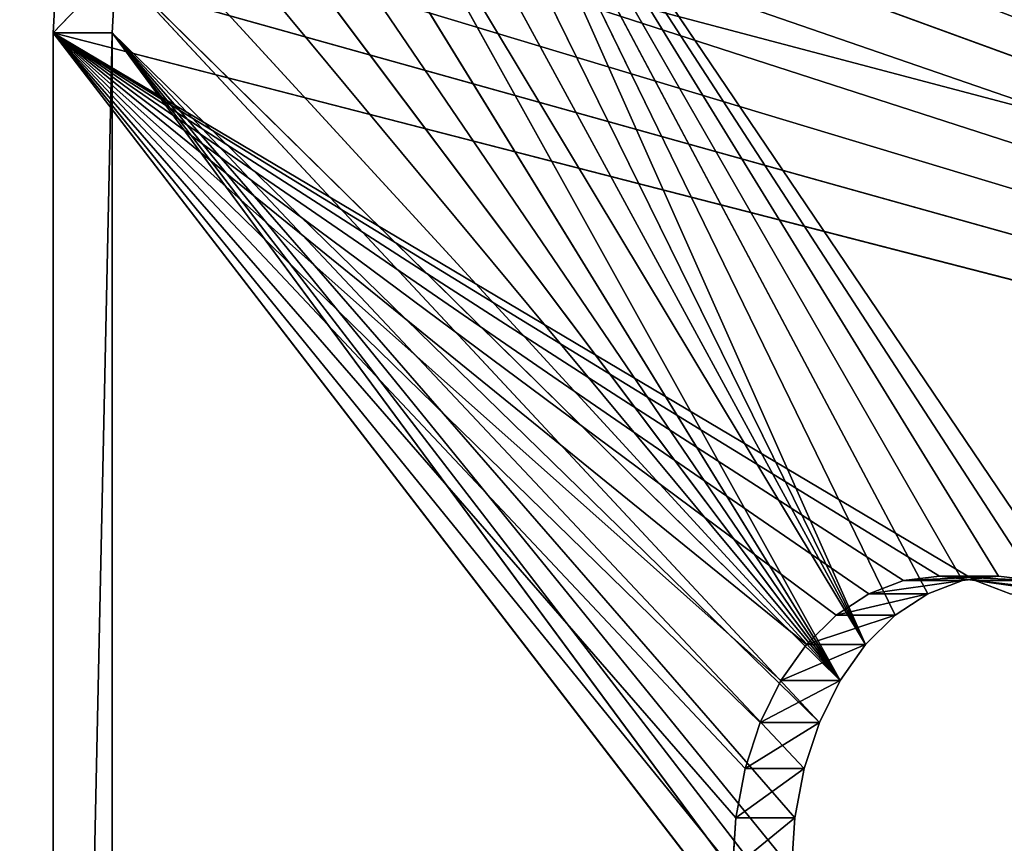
# Model space of a CAD drawing. Extents: x 0 to 30, y 0 to 8.
# Tile 401 of 537: x 16.7 to 17.8, y 2.5 to 3.5. Entities that reach past the tile are written whole.
import ezdxf

# ---------------------------------------------------------------- set-up
doc = ezdxf.new("R2010")
doc.units = 0
doc.header["$LTSCALE"] = 2.54
doc.layers.get('0').update_dxf_attribs({"color": 13, "linetype": 'CONTINUOUS'})

# ---------------------------------------------------------------- blocks, each defined once
blk = doc.blocks.new('PO____KA___AZIENKOWA_NAROZ')
at = {"color": 0}
for p, q in [((30, 0.2082), (0.5, 8.0082)), ((30, 0.2082), (0.5, 8.0082)), ((17.7855, 2.8529, 12.4145), (17.1213, 4.0082, 13.0787)), ((17.1213, 4.0082, 13.0787), (17.7438, 2.8371, 12.4562)), ((17.7855, 2.8529, 12.4145), (17.1213, 4.0082, 13.0787)), ((17.8284, 2.8582, 12.3716), (17.1213, 4.0082, 13.0787)), ((17.6693, 2.7764, 12.5307), (17.1213, 4.0082, 13.0787)), ((17.6693, 2.7764, 12.5307), (17.1213, 4.0082, 13.0787)), ((17.7047, 2.8113, 12.4953), (17.1213, 4.0082, 13.0787)), ((17.7047, 2.8113, 12.4953), (17.1213, 4.0082, 13.0787)), ((17.1213, 4.0082, 13.0787), (17.7438, 2.8371, 12.4562)), ((17.8714, 2.8529, 12.3286), (17.1213, 4.0082, 13.0787)), ((17.8284, 2.8582, 12.3716), (17.1213, 4.0082, 13.0787)), ((17.8714, 2.8529, 12.3286), (17.1213, 4.0082, 13.0787)), ((17.9131, 2.8371, 12.2869), (17.1213, 4.0082, 13.0787)), ((17.9131, 2.8371, 12.2869), (17.1213, 4.0082, 13.0787)), ((17.066, 4.0021, 13.134), (17.6693, 2.7764, 12.5307)), ((17.066, 4.0021, 13.134), (17.6693, 2.7764, 12.5307)), ((17.0121, 3.9838, 13.1879), (17.6693, 2.7764, 12.5307)), ((17.0121, 3.9838, 13.1879), (17.6693, 2.7764, 12.5307)), ((16.9608, 3.9537, 13.2392), (17.6693, 2.7764, 12.5307)), ((16.9608, 3.9537, 13.2392), (17.6693, 2.7764, 12.5307)), ((16.9608, 3.9537, 13.2392), (17.6388, 2.7332, 12.5612)), ((16.9608, 3.9537, 13.2392), (17.6388, 2.7332, 12.5612)), ((16.9135, 3.9127, 13.2865), (17.6388, 2.7332, 12.5612)), ((16.9135, 3.9127, 13.2865), (17.6388, 2.7332, 12.5612)), ((20.3424, 2.569, 9.7162), (16.8006, 3.8618, 13.258)), ((20.3424, 2.569, 9.7162), (16.8006, 3.8618, 13.258)), ((16.8713, 3.8618, 13.3287), (17.6388, 2.7332, 12.5612)), ((16.8713, 3.8618, 13.3287), (17.6388, 2.7332, 12.5612)), ((16.7646, 3.8021, 13.294), (20.3424, 2.569, 9.7162)), ((16.7646, 3.8021, 13.294), (20.3424, 2.569, 9.7162)), ((16.8353, 3.8021, 13.3647), (17.6388, 2.7332, 12.5612)), ((16.8353, 3.8021, 13.3647), (17.6388, 2.7332, 12.5612)), ((16.7356, 3.7352, 13.323), (20.3424, 2.569, 9.7162)), ((16.7356, 3.7352, 13.323), (20.3424, 2.569, 9.7162)), ((16.8063, 3.7352, 13.3937), (17.6388, 2.7332, 12.5612)), ((16.8063, 3.7352, 13.3937), (17.6388, 2.7332, 12.5612)), ((16.7144, 3.6627, 13.3442), (20.3424, 2.569, 9.7162)), ((16.7144, 3.6627, 13.3442), (20.3424, 2.569, 9.7162)), ((17.6388, 2.7332, 12.5612), (16.7851, 3.6627, 13.4149)), ((17.6388, 2.7332, 12.5612), (16.7851, 3.6627, 13.4149)), ((16.6971, 3.5082, 13.3615), (16.7014, 3.5865, 13.3572)), ((16.6971, 3.5082, 13.3615), (16.7014, 3.5865, 13.3572)), ((16.6971, 3.5082, 13.3615), (16.7721, 3.5865, 13.4279)), ((16.6971, 3.5082, 13.3615), (16.7721, 3.5865, 13.4279)), ((20.3424, 2.569, 9.7162), (16.7014, 3.5865, 13.3572)), ((20.3424, 2.569, 9.7162), (16.7014, 3.5865, 13.3572)), ((16.7721, 3.5865, 13.4279), (16.7678, 3.5082, 13.4322)), ((16.7721, 3.5865, 13.4279), (16.7678, 3.5082, 13.4322)), ((17.6141, 2.6832, 12.5859), (16.7721, 3.5865, 13.4279)), ((17.6141, 2.6832, 12.5859), (16.7721, 3.5865, 13.4279)), ((17.6388, 2.7332, 12.5612), (16.7721, 3.5865, 13.4279)), ((17.6388, 2.7332, 12.5612), (16.7721, 3.5865, 13.4279)), ((16.6971, 3.5082, 13.3615), (16.6971, 0.2082, 13.3615)), ((16.6971, 0.2082, 13.3615), (16.7678, 3.5082, 13.4322)), ((16.7678, 3.5082, 13.4322), (16.6971, 3.5082, 13.3615)), ((16.6971, 0.2082, 13.3615), (16.7678, 3.5082, 13.4322)), ((17.5102, 2.5082, 12.5483), (16.6971, 3.5082, 13.3615)), ((16.6971, 3.5082, 13.3615), (17.514, 2.569, 12.5446)), ((17.5102, 2.5082, 12.5483), (16.6971, 3.5082, 13.3615)), ((17.514, 2.4475, 12.5446), (16.6971, 3.5082, 13.3615)), ((17.514, 2.4475, 12.5446), (16.6971, 3.5082, 13.3615)), ((16.6971, 3.5082, 13.3615), (16.6971, 0.2082, 13.3615)), ((20.3424, 2.569, 9.7162), (16.6971, 3.5082, 13.3615)), ((16.6971, 3.5082, 13.3615), (17.7147, 2.8529, 12.3438)), ((17.6731, 2.8371, 12.3855), (16.6971, 3.5082, 13.3615)), ((17.634, 2.8113, 12.4246), (16.6971, 3.5082, 13.3615)), ((17.6731, 2.8371, 12.3855), (16.6971, 3.5082, 13.3615)), ((17.634, 2.8113, 12.4246), (16.6971, 3.5082, 13.3615)), ((17.5986, 2.7764, 12.4599), (16.6971, 3.5082, 13.3615)), ((17.5986, 2.7764, 12.4599), (16.6971, 3.5082, 13.3615)), ((17.5681, 2.7332, 12.4904), (16.6971, 3.5082, 13.3615)), ((17.5434, 2.6832, 12.5152), (16.6971, 3.5082, 13.3615)), ((17.5681, 2.7332, 12.4904), (16.6971, 3.5082, 13.3615)), ((17.5434, 2.6832, 12.5152), (16.6971, 3.5082, 13.3615)), ((17.5252, 2.6279, 12.5334), (16.6971, 3.5082, 13.3615)), ((17.5252, 2.6279, 12.5334), (16.6971, 3.5082, 13.3615)), ((16.6971, 3.5082, 13.3615), (17.514, 2.569, 12.5446)), ((17.8007, 2.8529, 12.2579), (16.6971, 3.5082, 13.3615)), ((20.3424, 2.569, 9.7162), (16.6971, 3.5082, 13.3615)), ((17.8007, 2.8529, 12.2579), (16.6971, 3.5082, 13.3615)), ((17.7577, 2.8582, 12.3009), (16.6971, 3.5082, 13.3615)), ((17.7577, 2.8582, 12.3009), (16.6971, 3.5082, 13.3615)), ((16.6971, 3.5082, 13.3615), (17.7147, 2.8529, 12.3438)), ((16.7678, 3.5082, 13.4322), (16.6971, 3.5082, 13.3615)), ((16.7678, 0.2082, 13.4322), (16.7678, 3.5082, 13.4322)), ((16.7678, 0.2082, 13.4322), (16.7678, 3.5082, 13.4322)), ((17.5959, 2.3885, 12.6041), (16.7678, 3.5082, 13.4322)), ((17.5847, 2.4475, 12.6153), (16.7678, 3.5082, 13.4322)), ((17.5959, 2.3885, 12.6041), (16.7678, 3.5082, 13.4322)), ((17.5847, 2.4475, 12.6153), (16.7678, 3.5082, 13.4322)), ((17.5809, 2.5082, 12.6191), (16.7678, 3.5082, 13.4322)), ((17.5809, 2.5082, 12.6191), (16.7678, 3.5082, 13.4322)), ((17.5847, 2.569, 12.6153), (16.7678, 3.5082, 13.4322)), ((17.5959, 2.6279, 12.6041), (16.7678, 3.5082, 13.4322)), ((17.5847, 2.569, 12.6153), (16.7678, 3.5082, 13.4322)), ((17.5959, 2.6279, 12.6041), (16.7678, 3.5082, 13.4322)), ((17.6141, 2.6832, 12.5859), (16.7678, 3.5082, 13.4322)), ((17.6141, 2.6832, 12.5859), (16.7678, 3.5082, 13.4322)), ((17.7147, 2.8529, 12.3438), (17.6731, 2.8371, 12.3855)), ((17.7855, 2.8529, 12.4145), (17.6731, 2.8371, 12.3855)), ((17.7147, 2.8529, 12.3438), (17.6731, 2.8371, 12.3855)), ((17.7855, 2.8529, 12.4145), (17.6731, 2.8371, 12.3855)), ((17.7577, 2.8582, 12.3009), (17.7147, 2.8529, 12.3438)), ((17.8284, 2.8582, 12.3716), (17.7147, 2.8529, 12.3438)), ((17.7577, 2.8582, 12.3009), (17.7147, 2.8529, 12.3438)), ((17.8284, 2.8582, 12.3716), (17.7147, 2.8529, 12.3438)), ((17.7855, 2.8529, 12.4145), (17.7147, 2.8529, 12.3438)), ((17.7855, 2.8529, 12.4145), (17.7147, 2.8529, 12.3438)), ((17.7438, 2.8371, 12.4562), (17.7855, 2.8529, 12.4145)), ((17.7438, 2.8371, 12.4562), (17.7855, 2.8529, 12.4145)), ((17.8007, 2.8529, 12.2579), (17.7577, 2.8582, 12.3009)), ((17.8714, 2.8529, 12.3286), (17.7577, 2.8582, 12.3009)), ((17.8007, 2.8529, 12.2579), (17.7577, 2.8582, 12.3009)), ((17.8714, 2.8529, 12.3286), (17.7577, 2.8582, 12.3009)), ((17.8284, 2.8582, 12.3716), (17.7577, 2.8582, 12.3009)), ((17.8284, 2.8582, 12.3716), (17.7577, 2.8582, 12.3009)), ((17.7855, 2.8529, 12.4145), (17.8284, 2.8582, 12.3716)), ((17.7855, 2.8529, 12.4145), (17.8284, 2.8582, 12.3716)), ((17.8424, 2.8371, 12.2162), (17.8007, 2.8529, 12.2579)), ((17.8007, 2.8529, 12.2579), (20.3424, 2.569, 9.7162)), ((17.8007, 2.8529, 12.2579), (20.3424, 2.569, 9.7162)), ((17.9131, 2.8371, 12.2869), (17.8007, 2.8529, 12.2579)), ((17.8424, 2.8371, 12.2162), (17.8007, 2.8529, 12.2579)), ((17.9131, 2.8371, 12.2869), (17.8007, 2.8529, 12.2579)), ((17.8714, 2.8529, 12.3286), (17.8007, 2.8529, 12.2579)), ((17.8714, 2.8529, 12.3286), (17.8007, 2.8529, 12.2579)), ((17.8284, 2.8582, 12.3716), (17.8714, 2.8529, 12.3286)), ((17.8284, 2.8582, 12.3716), (17.8714, 2.8529, 12.3286)), ((17.6731, 2.8371, 12.3855), (17.634, 2.8113, 12.4246)), ((17.7438, 2.8371, 12.4562), (17.634, 2.8113, 12.4246)), ((17.6731, 2.8371, 12.3855), (17.634, 2.8113, 12.4246)), ((17.7438, 2.8371, 12.4562), (17.634, 2.8113, 12.4246)), ((17.7438, 2.8371, 12.4562), (17.6731, 2.8371, 12.3855)), ((17.7438, 2.8371, 12.4562), (17.6731, 2.8371, 12.3855)), ((17.7047, 2.8113, 12.4953), (17.7438, 2.8371, 12.4562)), ((17.7047, 2.8113, 12.4953), (17.7438, 2.8371, 12.4562)), ((17.634, 2.8113, 12.4246), (17.5986, 2.7764, 12.4599)), ((17.7047, 2.8113, 12.4953), (17.5986, 2.7764, 12.4599)), ((17.634, 2.8113, 12.4246), (17.5986, 2.7764, 12.4599)), ((17.7047, 2.8113, 12.4953), (17.5986, 2.7764, 12.4599)), ((17.7047, 2.8113, 12.4953), (17.634, 2.8113, 12.4246)), ((17.7047, 2.8113, 12.4953), (17.634, 2.8113, 12.4246)), ((17.6693, 2.7764, 12.5307), (17.7047, 2.8113, 12.4953)), ((17.6693, 2.7764, 12.5307), (17.7047, 2.8113, 12.4953)), ((17.5986, 2.7764, 12.4599), (17.5681, 2.7332, 12.4904)), ((17.6693, 2.7764, 12.5307), (17.5681, 2.7332, 12.4904)), ((17.5986, 2.7764, 12.4599), (17.5681, 2.7332, 12.4904)), ((17.6693, 2.7764, 12.5307), (17.5681, 2.7332, 12.4904)), ((17.6693, 2.7764, 12.5307), (17.5986, 2.7764, 12.4599)), ((17.6693, 2.7764, 12.5307), (17.5986, 2.7764, 12.4599)), ((17.6388, 2.7332, 12.5612), (17.6693, 2.7764, 12.5307)), ((17.6388, 2.7332, 12.5612), (17.6693, 2.7764, 12.5307)), ((17.5681, 2.7332, 12.4904), (17.5434, 2.6832, 12.5152)), ((17.6388, 2.7332, 12.5612), (17.5434, 2.6832, 12.5152)), ((17.5681, 2.7332, 12.4904), (17.5434, 2.6832, 12.5152)), ((17.6388, 2.7332, 12.5612), (17.5434, 2.6832, 12.5152)), ((17.6388, 2.7332, 12.5612), (17.5681, 2.7332, 12.4904)), ((17.6388, 2.7332, 12.5612), (17.5681, 2.7332, 12.4904)), ((17.6141, 2.6832, 12.5859), (17.6388, 2.7332, 12.5612)), ((17.6141, 2.6832, 12.5859), (17.6388, 2.7332, 12.5612)), ((17.5434, 2.6832, 12.5152), (17.5252, 2.6279, 12.5334)), ((17.6141, 2.6832, 12.5859), (17.5252, 2.6279, 12.5334)), ((17.5434, 2.6832, 12.5152), (17.5252, 2.6279, 12.5334)), ((17.6141, 2.6832, 12.5859), (17.5252, 2.6279, 12.5334)), ((17.6141, 2.6832, 12.5859), (17.5434, 2.6832, 12.5152)), ((17.6141, 2.6832, 12.5859), (17.5434, 2.6832, 12.5152)), ((17.5959, 2.6279, 12.6041), (17.6141, 2.6832, 12.5859)), ((17.5959, 2.6279, 12.6041), (17.6141, 2.6832, 12.5859)), ((17.5252, 2.6279, 12.5334), (17.514, 2.569, 12.5446)), ((17.5959, 2.6279, 12.6041), (17.514, 2.569, 12.5446)), ((17.5252, 2.6279, 12.5334), (17.514, 2.569, 12.5446)), ((17.5959, 2.6279, 12.6041), (17.514, 2.569, 12.5446)), ((17.5959, 2.6279, 12.6041), (17.5252, 2.6279, 12.5334)), ((17.5959, 2.6279, 12.6041), (17.5252, 2.6279, 12.5334)), ((17.5847, 2.569, 12.6153), (17.5959, 2.6279, 12.6041)), ((17.5847, 2.569, 12.6153), (17.5959, 2.6279, 12.6041)), ((17.514, 2.569, 12.5446), (17.5102, 2.5082, 12.5483)), ((17.5847, 2.569, 12.6153), (17.5102, 2.5082, 12.5483)), ((17.514, 2.569, 12.5446), (17.5102, 2.5082, 12.5483)), ((17.5847, 2.569, 12.6153), (17.5102, 2.5082, 12.5483)), ((17.5847, 2.569, 12.6153), (17.514, 2.569, 12.5446)), ((17.5847, 2.569, 12.6153), (17.514, 2.569, 12.5446)), ((17.5809, 2.5082, 12.6191), (17.5847, 2.569, 12.6153)), ((17.5809, 2.5082, 12.6191), (17.5847, 2.569, 12.6153))]:
    blk.add_line(p, q, dxfattribs=at)
mesh = blk.add_polyface(dxfattribs=at)
corners = [(30, 0.2082), (0, 0.2082), (0.5, 8.0082)]
mesh.append_faces([[corners[k] for k in face] for face in [(0, 1, 2)]], dxfattribs={"color": 0})
mesh = blk.add_polyface(dxfattribs=at)
corners = [(29.5, 8.0082, 0.1), (0.5, 8.0082, 0.1), (0, 0.2082, 0.1)]
mesh.append_faces([[corners[k] for k in face] for face in [(0, 1, 2)]], dxfattribs={"color": 0})
mesh = blk.add_polyface(dxfattribs=at)
corners = [(30, 0.2082, 0.1), (29.5, 8.0082, 0.1), (0, 0.2082, 0.1)]
mesh.append_faces([[corners[k] for k in face] for face in [(0, 1, 2)]], dxfattribs={"color": 0})
mesh = blk.add_polyface(dxfattribs=at)
corners = [(30, 0.2082), (0.5, 8.0082), (29.5, 8.0082)]
mesh.append_faces([[corners[k] for k in face] for face in [(0, 1, 2)]], dxfattribs={"color": 0})
mesh = blk.add_polyface(dxfattribs=at)
corners = [(20.3536, 2.6279, 9.705), (16.9953, 4.0021, 13.0633), (17.0506, 4.0082, 13.008)]
mesh.append_faces([[corners[k] for k in face] for face in [(0, 1, 2)]], dxfattribs={"color": 0})
mesh = blk.add_polyface(dxfattribs=at)
corners = [(20.5432, 2.8529, 9.5154), (20.5015, 2.8371, 9.5571), (17.0506, 4.0082, 13.008)]
mesh.append_faces([[corners[k] for k in face] for face in [(0, 1, 2)]], dxfattribs={"color": 0})
mesh = blk.add_polyface(dxfattribs=at)
corners = [(20.5015, 2.8371, 9.5571), (20.4624, 2.8113, 9.5962), (17.0506, 4.0082, 13.008)]
mesh.append_faces([[corners[k] for k in face] for face in [(0, 1, 2)]], dxfattribs={"color": 0})
mesh = blk.add_polyface(dxfattribs=at)
corners = [(20.4624, 2.8113, 9.5962), (20.4271, 2.7764, 9.6315), (17.0506, 4.0082, 13.008)]
mesh.append_faces([[corners[k] for k in face] for face in [(0, 1, 2)]], dxfattribs={"color": 0})
mesh = blk.add_polyface(dxfattribs=at)
corners = [(20.4271, 2.7764, 9.6315), (20.3966, 2.7332, 9.662), (17.0506, 4.0082, 13.008)]
mesh.append_faces([[corners[k] for k in face] for face in [(0, 1, 2)]], dxfattribs={"color": 0})
mesh = blk.add_polyface(dxfattribs=at)
corners = [(20.3966, 2.7332, 9.662), (20.3718, 2.6832, 9.6868), (17.0506, 4.0082, 13.008)]
mesh.append_faces([[corners[k] for k in face] for face in [(0, 1, 2)]], dxfattribs={"color": 0})
mesh = blk.add_polyface(dxfattribs=at)
corners = [(17.0506, 4.0082, 13.008), (20.3718, 2.6832, 9.6868), (20.3536, 2.6279, 9.705)]
mesh.append_faces([[corners[k] for k in face] for face in [(0, 1, 2)]], dxfattribs={"color": 0})
mesh = blk.add_polyface(dxfattribs=at)
corners = [(25.6866, 4.0082, 4.3719), (20.6291, 2.8529, 9.4295), (17.0506, 4.0082, 13.008)]
mesh.append_faces([[corners[k] for k in face] for face in [(0, 1, 2)]], dxfattribs={"color": 0})
mesh = blk.add_polyface(dxfattribs=at)
corners = [(20.6291, 2.8529, 9.4295), (20.5861, 2.8582, 9.4724), (17.0506, 4.0082, 13.008)]
mesh.append_faces([[corners[k] for k in face] for face in [(0, 1, 2)]], dxfattribs={"color": 0})
mesh = blk.add_polyface(dxfattribs=at)
corners = [(17.0506, 4.0082, 13.008), (20.5861, 2.8582, 9.4724), (20.5432, 2.8529, 9.5154)]
mesh.append_faces([[corners[k] for k in face] for face in [(0, 1, 2)]], dxfattribs={"color": 0})
mesh = blk.add_polyface(dxfattribs=at)
corners = [(17.1213, 4.0082, 13.0787), (17.066, 4.0021, 13.134), (17.6693, 2.7764, 12.5307)]
mesh.append_faces([[corners[k] for k in face] for face in [(0, 1, 2)]], dxfattribs={"color": 0})
mesh = blk.add_polyface(dxfattribs=at)
corners = [(17.7855, 2.8529, 12.4145), (17.1213, 4.0082, 13.0787), (17.7438, 2.8371, 12.4562)]
mesh.append_faces([[corners[k] for k in face] for face in [(0, 1, 2)]], dxfattribs={"color": 0})
mesh = blk.add_polyface(dxfattribs=at)
corners = [(17.1213, 4.0082, 13.0787), (17.7855, 2.8529, 12.4145), (17.8284, 2.8582, 12.3716)]
mesh.append_faces([[corners[k] for k in face] for face in [(0, 1, 2)]], dxfattribs={"color": 0})
mesh = blk.add_polyface(dxfattribs=at)
corners = [(17.7047, 2.8113, 12.4953), (17.1213, 4.0082, 13.0787), (17.6693, 2.7764, 12.5307)]
mesh.append_faces([[corners[k] for k in face] for face in [(0, 1, 2)]], dxfattribs={"color": 0})
mesh = blk.add_polyface(dxfattribs=at)
corners = [(17.7438, 2.8371, 12.4562), (17.1213, 4.0082, 13.0787), (17.7047, 2.8113, 12.4953)]
mesh.append_faces([[corners[k] for k in face] for face in [(0, 1, 2)]], dxfattribs={"color": 0})
mesh = blk.add_polyface(dxfattribs=at)
corners = [(17.8714, 2.8529, 12.3286), (17.1213, 4.0082, 13.0787), (17.8284, 2.8582, 12.3716)]
mesh.append_faces([[corners[k] for k in face] for face in [(0, 1, 2)]], dxfattribs={"color": 0})
mesh = blk.add_polyface(dxfattribs=at)
corners = [(17.1213, 4.0082, 13.0787), (17.8714, 2.8529, 12.3286), (17.9131, 2.8371, 12.2869)]
mesh.append_faces([[corners[k] for k in face] for face in [(0, 1, 2)]], dxfattribs={"color": 0})
mesh = blk.add_polyface(dxfattribs=at)
corners = [(25.7574, 4.0082, 4.4426), (17.1213, 4.0082, 13.0787), (17.9131, 2.8371, 12.2869)]
mesh.append_faces([[corners[k] for k in face] for face in [(0, 1, 2)]], dxfattribs={"color": 0})
mesh = blk.add_polyface(dxfattribs=at)
corners = [(20.3424, 2.569, 9.7162), (16.9414, 3.9838, 13.1172), (16.9953, 4.0021, 13.0633)]
mesh.append_faces([[corners[k] for k in face] for face in [(0, 1, 2)]], dxfattribs={"color": 0})
mesh = blk.add_polyface(dxfattribs=at)
corners = [(20.3536, 2.6279, 9.705), (20.3424, 2.569, 9.7162), (16.9953, 4.0021, 13.0633)]
mesh.append_faces([[corners[k] for k in face] for face in [(0, 1, 2)]], dxfattribs={"color": 0})
mesh = blk.add_polyface(dxfattribs=at)
corners = [(17.066, 4.0021, 13.134), (17.0121, 3.9838, 13.1879), (17.6693, 2.7764, 12.5307)]
mesh.append_faces([[corners[k] for k in face] for face in [(0, 1, 2)]], dxfattribs={"color": 0})
mesh = blk.add_polyface(dxfattribs=at)
corners = [(16.9414, 3.9838, 13.1172), (20.3424, 2.569, 9.7162), (16.8901, 3.9537, 13.1685)]
mesh.append_faces([[corners[k] for k in face] for face in [(0, 1, 2)]], dxfattribs={"color": 0})
mesh = blk.add_polyface(dxfattribs=at)
corners = [(17.6693, 2.7764, 12.5307), (17.0121, 3.9838, 13.1879), (16.9608, 3.9537, 13.2392)]
mesh.append_faces([[corners[k] for k in face] for face in [(0, 1, 2)]], dxfattribs={"color": 0})
mesh = blk.add_polyface(dxfattribs=at)
corners = [(16.8901, 3.9537, 13.1685), (20.3424, 2.569, 9.7162), (16.8428, 3.9127, 13.2158)]
mesh.append_faces([[corners[k] for k in face] for face in [(0, 1, 2)]], dxfattribs={"color": 0})
mesh = blk.add_polyface(dxfattribs=at)
corners = [(17.6388, 2.7332, 12.5612), (16.9608, 3.9537, 13.2392), (16.9135, 3.9127, 13.2865)]
mesh.append_faces([[corners[k] for k in face] for face in [(0, 1, 2)]], dxfattribs={"color": 0})
mesh = blk.add_polyface(dxfattribs=at)
corners = [(16.9608, 3.9537, 13.2392), (17.6388, 2.7332, 12.5612), (17.6693, 2.7764, 12.5307)]
mesh.append_faces([[corners[k] for k in face] for face in [(0, 1, 2)]], dxfattribs={"color": 0})
mesh = blk.add_polyface(dxfattribs=at)
corners = [(16.8428, 3.9127, 13.2158), (20.3424, 2.569, 9.7162), (16.8006, 3.8618, 13.258)]
mesh.append_faces([[corners[k] for k in face] for face in [(0, 1, 2)]], dxfattribs={"color": 0})
mesh = blk.add_polyface(dxfattribs=at)
corners = [(16.9135, 3.9127, 13.2865), (16.8713, 3.8618, 13.3287), (17.6388, 2.7332, 12.5612)]
mesh.append_faces([[corners[k] for k in face] for face in [(0, 1, 2)]], dxfattribs={"color": 0})
mesh = blk.add_polyface(dxfattribs=at)
corners = [(20.3424, 2.569, 9.7162), (16.7646, 3.8021, 13.294), (16.8006, 3.8618, 13.258)]
mesh.append_faces([[corners[k] for k in face] for face in [(0, 1, 2)]], dxfattribs={"color": 0})
mesh = blk.add_polyface(dxfattribs=at)
corners = [(17.6388, 2.7332, 12.5612), (16.8713, 3.8618, 13.3287), (16.8353, 3.8021, 13.3647)]
mesh.append_faces([[corners[k] for k in face] for face in [(0, 1, 2)]], dxfattribs={"color": 0})
mesh = blk.add_polyface(dxfattribs=at)
corners = [(16.7646, 3.8021, 13.294), (20.3424, 2.569, 9.7162), (16.7356, 3.7352, 13.323)]
mesh.append_faces([[corners[k] for k in face] for face in [(0, 1, 2)]], dxfattribs={"color": 0})
mesh = blk.add_polyface(dxfattribs=at)
corners = [(17.6388, 2.7332, 12.5612), (16.8353, 3.8021, 13.3647), (16.8063, 3.7352, 13.3937)]
mesh.append_faces([[corners[k] for k in face] for face in [(0, 1, 2)]], dxfattribs={"color": 0})
mesh = blk.add_polyface(dxfattribs=at)
corners = [(20.3424, 2.569, 9.7162), (16.7144, 3.6627, 13.3442), (16.7356, 3.7352, 13.323)]
mesh.append_faces([[corners[k] for k in face] for face in [(0, 1, 2)]], dxfattribs={"color": 0})
mesh = blk.add_polyface(dxfattribs=at)
corners = [(16.8063, 3.7352, 13.3937), (16.7851, 3.6627, 13.4149), (17.6388, 2.7332, 12.5612)]
mesh.append_faces([[corners[k] for k in face] for face in [(0, 1, 2)]], dxfattribs={"color": 0})
mesh = blk.add_polyface(dxfattribs=at)
corners = [(16.7144, 3.6627, 13.3442), (20.3424, 2.569, 9.7162), (16.7014, 3.5865, 13.3572)]
mesh.append_faces([[corners[k] for k in face] for face in [(0, 1, 2)]], dxfattribs={"color": 0})
mesh = blk.add_polyface(dxfattribs=at)
corners = [(16.7851, 3.6627, 13.4149), (16.7721, 3.5865, 13.4279), (17.6388, 2.7332, 12.5612)]
mesh.append_faces([[corners[k] for k in face] for face in [(0, 1, 2)]], dxfattribs={"color": 0})
mesh = blk.add_polyface(dxfattribs=at)
corners = [(20.3424, 2.569, 9.7162), (16.6971, 3.5082, 13.3615), (16.7014, 3.5865, 13.3572)]
mesh.append_faces([[corners[k] for k in face] for face in [(0, 1, 2)]], dxfattribs={"color": 0})
mesh = blk.add_polyface(dxfattribs=at)
corners = [(16.7721, 3.5865, 13.4279), (16.7014, 3.5865, 13.3572), (16.6971, 3.5082, 13.3615)]
mesh.append_faces([[corners[k] for k in face] for face in [(0, 1, 2)]], dxfattribs={"color": 0})
mesh = blk.add_polyface(dxfattribs=at)
corners = [(16.7721, 3.5865, 13.4279), (16.6971, 3.5082, 13.3615), (16.7678, 3.5082, 13.4322)]
mesh.append_faces([[corners[k] for k in face] for face in [(0, 1, 2)]], dxfattribs={"color": 0})
mesh = blk.add_polyface(dxfattribs=at)
corners = [(17.6141, 2.6832, 12.5859), (16.7721, 3.5865, 13.4279), (16.7678, 3.5082, 13.4322)]
mesh.append_faces([[corners[k] for k in face] for face in [(0, 1, 2)]], dxfattribs={"color": 0})
mesh = blk.add_polyface(dxfattribs=at)
corners = [(16.7721, 3.5865, 13.4279), (17.6141, 2.6832, 12.5859), (17.6388, 2.7332, 12.5612)]
mesh.append_faces([[corners[k] for k in face] for face in [(0, 1, 2)]], dxfattribs={"color": 0})
mesh = blk.add_polyface(dxfattribs=at)
corners = [(16.6971, 3.5082, 13.3615), (16.6971, 0.2082, 13.3615), (16.7678, 3.5082, 13.4322)]
mesh.append_faces([[corners[k] for k in face] for face in [(0, 1, 2)]], dxfattribs={"color": 0})
mesh = blk.add_polyface(dxfattribs=at)
corners = [(16.7678, 3.5082, 13.4322), (16.6971, 0.2082, 13.3615), (16.7678, 0.2082, 13.4322)]
mesh.append_faces([[corners[k] for k in face] for face in [(0, 1, 2)]], dxfattribs={"color": 0})
mesh = blk.add_polyface(dxfattribs=at)
corners = [(17.514, 2.569, 12.5446), (17.5102, 2.5082, 12.5483), (16.6971, 3.5082, 13.3615)]
mesh.append_faces([[corners[k] for k in face] for face in [(0, 1, 2)]], dxfattribs={"color": 0})
mesh = blk.add_polyface(dxfattribs=at)
corners = [(17.514, 2.4475, 12.5446), (16.6971, 3.5082, 13.3615), (17.5102, 2.5082, 12.5483)]
mesh.append_faces([[corners[k] for k in face] for face in [(0, 1, 2)]], dxfattribs={"color": 0})
mesh = blk.add_polyface(dxfattribs=at)
corners = [(17.514, 2.4475, 12.5446), (16.6971, 0.2082, 13.3615), (16.6971, 3.5082, 13.3615)]
mesh.append_faces([[corners[k] for k in face] for face in [(0, 1, 2)]], dxfattribs={"color": 0})
mesh = blk.add_polyface(dxfattribs=at)
corners = [(17.7147, 2.8529, 12.3438), (17.6731, 2.8371, 12.3855), (16.6971, 3.5082, 13.3615)]
mesh.append_faces([[corners[k] for k in face] for face in [(0, 1, 2)]], dxfattribs={"color": 0})
mesh = blk.add_polyface(dxfattribs=at)
corners = [(17.6731, 2.8371, 12.3855), (17.634, 2.8113, 12.4246), (16.6971, 3.5082, 13.3615)]
mesh.append_faces([[corners[k] for k in face] for face in [(0, 1, 2)]], dxfattribs={"color": 0})
mesh = blk.add_polyface(dxfattribs=at)
corners = [(16.6971, 3.5082, 13.3615), (17.634, 2.8113, 12.4246), (17.5986, 2.7764, 12.4599)]
mesh.append_faces([[corners[k] for k in face] for face in [(0, 1, 2)]], dxfattribs={"color": 0})
mesh = blk.add_polyface(dxfattribs=at)
corners = [(17.5986, 2.7764, 12.4599), (17.5681, 2.7332, 12.4904), (16.6971, 3.5082, 13.3615)]
mesh.append_faces([[corners[k] for k in face] for face in [(0, 1, 2)]], dxfattribs={"color": 0})
mesh = blk.add_polyface(dxfattribs=at)
corners = [(16.6971, 3.5082, 13.3615), (17.5681, 2.7332, 12.4904), (17.5434, 2.6832, 12.5152)]
mesh.append_faces([[corners[k] for k in face] for face in [(0, 1, 2)]], dxfattribs={"color": 0})
mesh = blk.add_polyface(dxfattribs=at)
corners = [(16.6971, 3.5082, 13.3615), (17.5434, 2.6832, 12.5152), (17.5252, 2.6279, 12.5334)]
mesh.append_faces([[corners[k] for k in face] for face in [(0, 1, 2)]], dxfattribs={"color": 0})
mesh = blk.add_polyface(dxfattribs=at)
corners = [(17.5252, 2.6279, 12.5334), (17.514, 2.569, 12.5446), (16.6971, 3.5082, 13.3615)]
mesh.append_faces([[corners[k] for k in face] for face in [(0, 1, 2)]], dxfattribs={"color": 0})
mesh = blk.add_polyface(dxfattribs=at)
corners = [(16.6971, 3.5082, 13.3615), (20.3424, 2.569, 9.7162), (17.8007, 2.8529, 12.2579)]
mesh.append_faces([[corners[k] for k in face] for face in [(0, 1, 2)]], dxfattribs={"color": 0})
mesh = blk.add_polyface(dxfattribs=at)
corners = [(17.8007, 2.8529, 12.2579), (17.7577, 2.8582, 12.3009), (16.6971, 3.5082, 13.3615)]
mesh.append_faces([[corners[k] for k in face] for face in [(0, 1, 2)]], dxfattribs={"color": 0})
mesh = blk.add_polyface(dxfattribs=at)
corners = [(16.6971, 3.5082, 13.3615), (17.7577, 2.8582, 12.3009), (17.7147, 2.8529, 12.3438)]
mesh.append_faces([[corners[k] for k in face] for face in [(0, 1, 2)]], dxfattribs={"color": 0})
mesh = blk.add_polyface(dxfattribs=at)
corners = [(16.7678, 3.5082, 13.4322), (16.7678, 0.2082, 13.4322), (17.5959, 2.3885, 12.6041)]
mesh.append_faces([[corners[k] for k in face] for face in [(0, 1, 2)]], dxfattribs={"color": 0})
mesh = blk.add_polyface(dxfattribs=at)
corners = [(17.5959, 2.3885, 12.6041), (17.5847, 2.4475, 12.6153), (16.7678, 3.5082, 13.4322)]
mesh.append_faces([[corners[k] for k in face] for face in [(0, 1, 2)]], dxfattribs={"color": 0})
mesh = blk.add_polyface(dxfattribs=at)
corners = [(16.7678, 3.5082, 13.4322), (17.5847, 2.4475, 12.6153), (17.5809, 2.5082, 12.6191)]
mesh.append_faces([[corners[k] for k in face] for face in [(0, 1, 2)]], dxfattribs={"color": 0})
mesh = blk.add_polyface(dxfattribs=at)
corners = [(17.5847, 2.569, 12.6153), (16.7678, 3.5082, 13.4322), (17.5809, 2.5082, 12.6191)]
mesh.append_faces([[corners[k] for k in face] for face in [(0, 1, 2)]], dxfattribs={"color": 0})
mesh = blk.add_polyface(dxfattribs=at)
corners = [(16.7678, 3.5082, 13.4322), (17.5847, 2.569, 12.6153), (17.5959, 2.6279, 12.6041)]
mesh.append_faces([[corners[k] for k in face] for face in [(0, 1, 2)]], dxfattribs={"color": 0})
mesh = blk.add_polyface(dxfattribs=at)
corners = [(17.6141, 2.6832, 12.5859), (16.7678, 3.5082, 13.4322), (17.5959, 2.6279, 12.6041)]
mesh.append_faces([[corners[k] for k in face] for face in [(0, 1, 2)]], dxfattribs={"color": 0})
mesh = blk.add_polyface(dxfattribs=at)
corners = [(17.7855, 2.8529, 12.4145), (17.6731, 2.8371, 12.3855), (17.7147, 2.8529, 12.3438)]
mesh.append_faces([[corners[k] for k in face] for face in [(0, 1, 2)]], dxfattribs={"color": 0})
mesh = blk.add_polyface(dxfattribs=at)
corners = [(17.7438, 2.8371, 12.4562), (17.6731, 2.8371, 12.3855), (17.7855, 2.8529, 12.4145)]
mesh.append_faces([[corners[k] for k in face] for face in [(0, 1, 2)]], dxfattribs={"color": 0})
mesh = blk.add_polyface(dxfattribs=at)
corners = [(17.8284, 2.8582, 12.3716), (17.7147, 2.8529, 12.3438), (17.7577, 2.8582, 12.3009)]
mesh.append_faces([[corners[k] for k in face] for face in [(0, 1, 2)]], dxfattribs={"color": 0})
mesh = blk.add_polyface(dxfattribs=at)
corners = [(17.7855, 2.8529, 12.4145), (17.7147, 2.8529, 12.3438), (17.8284, 2.8582, 12.3716)]
mesh.append_faces([[corners[k] for k in face] for face in [(0, 1, 2)]], dxfattribs={"color": 0})
mesh = blk.add_polyface(dxfattribs=at)
corners = [(17.8714, 2.8529, 12.3286), (17.7577, 2.8582, 12.3009), (17.8007, 2.8529, 12.2579)]
mesh.append_faces([[corners[k] for k in face] for face in [(0, 1, 2)]], dxfattribs={"color": 0})
mesh = blk.add_polyface(dxfattribs=at)
corners = [(17.8284, 2.8582, 12.3716), (17.7577, 2.8582, 12.3009), (17.8714, 2.8529, 12.3286)]
mesh.append_faces([[corners[k] for k in face] for face in [(0, 1, 2)]], dxfattribs={"color": 0})
mesh = blk.add_polyface(dxfattribs=at)
corners = [(17.8007, 2.8529, 12.2579), (20.3424, 2.569, 9.7162), (17.8424, 2.8371, 12.2162)]
mesh.append_faces([[corners[k] for k in face] for face in [(0, 1, 2)]], dxfattribs={"color": 0})
mesh = blk.add_polyface(dxfattribs=at)
corners = [(17.9131, 2.8371, 12.2869), (17.8007, 2.8529, 12.2579), (17.8424, 2.8371, 12.2162)]
mesh.append_faces([[corners[k] for k in face] for face in [(0, 1, 2)]], dxfattribs={"color": 0})
mesh = blk.add_polyface(dxfattribs=at)
corners = [(17.8714, 2.8529, 12.3286), (17.8007, 2.8529, 12.2579), (17.9131, 2.8371, 12.2869)]
mesh.append_faces([[corners[k] for k in face] for face in [(0, 1, 2)]], dxfattribs={"color": 0})
mesh = blk.add_polyface(dxfattribs=at)
corners = [(17.7438, 2.8371, 12.4562), (17.634, 2.8113, 12.4246), (17.6731, 2.8371, 12.3855)]
mesh.append_faces([[corners[k] for k in face] for face in [(0, 1, 2)]], dxfattribs={"color": 0})
mesh = blk.add_polyface(dxfattribs=at)
corners = [(17.7047, 2.8113, 12.4953), (17.634, 2.8113, 12.4246), (17.7438, 2.8371, 12.4562)]
mesh.append_faces([[corners[k] for k in face] for face in [(0, 1, 2)]], dxfattribs={"color": 0})
mesh = blk.add_polyface(dxfattribs=at)
corners = [(17.7047, 2.8113, 12.4953), (17.5986, 2.7764, 12.4599), (17.634, 2.8113, 12.4246)]
mesh.append_faces([[corners[k] for k in face] for face in [(0, 1, 2)]], dxfattribs={"color": 0})
mesh = blk.add_polyface(dxfattribs=at)
corners = [(17.6693, 2.7764, 12.5307), (17.5986, 2.7764, 12.4599), (17.7047, 2.8113, 12.4953)]
mesh.append_faces([[corners[k] for k in face] for face in [(0, 1, 2)]], dxfattribs={"color": 0})
mesh = blk.add_polyface(dxfattribs=at)
corners = [(17.6693, 2.7764, 12.5307), (17.5681, 2.7332, 12.4904), (17.5986, 2.7764, 12.4599)]
mesh.append_faces([[corners[k] for k in face] for face in [(0, 1, 2)]], dxfattribs={"color": 0})
mesh = blk.add_polyface(dxfattribs=at)
corners = [(17.6388, 2.7332, 12.5612), (17.5681, 2.7332, 12.4904), (17.6693, 2.7764, 12.5307)]
mesh.append_faces([[corners[k] for k in face] for face in [(0, 1, 2)]], dxfattribs={"color": 0})
mesh = blk.add_polyface(dxfattribs=at)
corners = [(17.6388, 2.7332, 12.5612), (17.5434, 2.6832, 12.5152), (17.5681, 2.7332, 12.4904)]
mesh.append_faces([[corners[k] for k in face] for face in [(0, 1, 2)]], dxfattribs={"color": 0})
mesh = blk.add_polyface(dxfattribs=at)
corners = [(17.6388, 2.7332, 12.5612), (17.6141, 2.6832, 12.5859), (17.5434, 2.6832, 12.5152)]
mesh.append_faces([[corners[k] for k in face] for face in [(0, 1, 2)]], dxfattribs={"color": 0})
mesh = blk.add_polyface(dxfattribs=at)
corners = [(17.6141, 2.6832, 12.5859), (17.5252, 2.6279, 12.5334), (17.5434, 2.6832, 12.5152)]
mesh.append_faces([[corners[k] for k in face] for face in [(0, 1, 2)]], dxfattribs={"color": 0})
mesh = blk.add_polyface(dxfattribs=at)
corners = [(17.6141, 2.6832, 12.5859), (17.5959, 2.6279, 12.6041), (17.5252, 2.6279, 12.5334)]
mesh.append_faces([[corners[k] for k in face] for face in [(0, 1, 2)]], dxfattribs={"color": 0})
mesh = blk.add_polyface(dxfattribs=at)
corners = [(17.5959, 2.6279, 12.6041), (17.514, 2.569, 12.5446), (17.5252, 2.6279, 12.5334)]
mesh.append_faces([[corners[k] for k in face] for face in [(0, 1, 2)]], dxfattribs={"color": 0})
mesh = blk.add_polyface(dxfattribs=at)
corners = [(17.5959, 2.6279, 12.6041), (17.5847, 2.569, 12.6153), (17.514, 2.569, 12.5446)]
mesh.append_faces([[corners[k] for k in face] for face in [(0, 1, 2)]], dxfattribs={"color": 0})
mesh = blk.add_polyface(dxfattribs=at)
corners = [(17.5847, 2.569, 12.6153), (17.5102, 2.5082, 12.5483), (17.514, 2.569, 12.5446)]
mesh.append_faces([[corners[k] for k in face] for face in [(0, 1, 2)]], dxfattribs={"color": 0})
mesh = blk.add_polyface(dxfattribs=at)
corners = [(17.5847, 2.569, 12.6153), (17.5809, 2.5082, 12.6191), (17.5102, 2.5082, 12.5483)]
mesh.append_faces([[corners[k] for k in face] for face in [(0, 1, 2)]], dxfattribs={"color": 0})

msp = doc.modelspace()

# ---------------------------------------------------------------- block references
at = {"color": 0}
msp.add_blockref('PO____KA___AZIENKOWA_NAROZ', (0, 0), dxfattribs=at)

doc.saveas('drawing.dxf')
